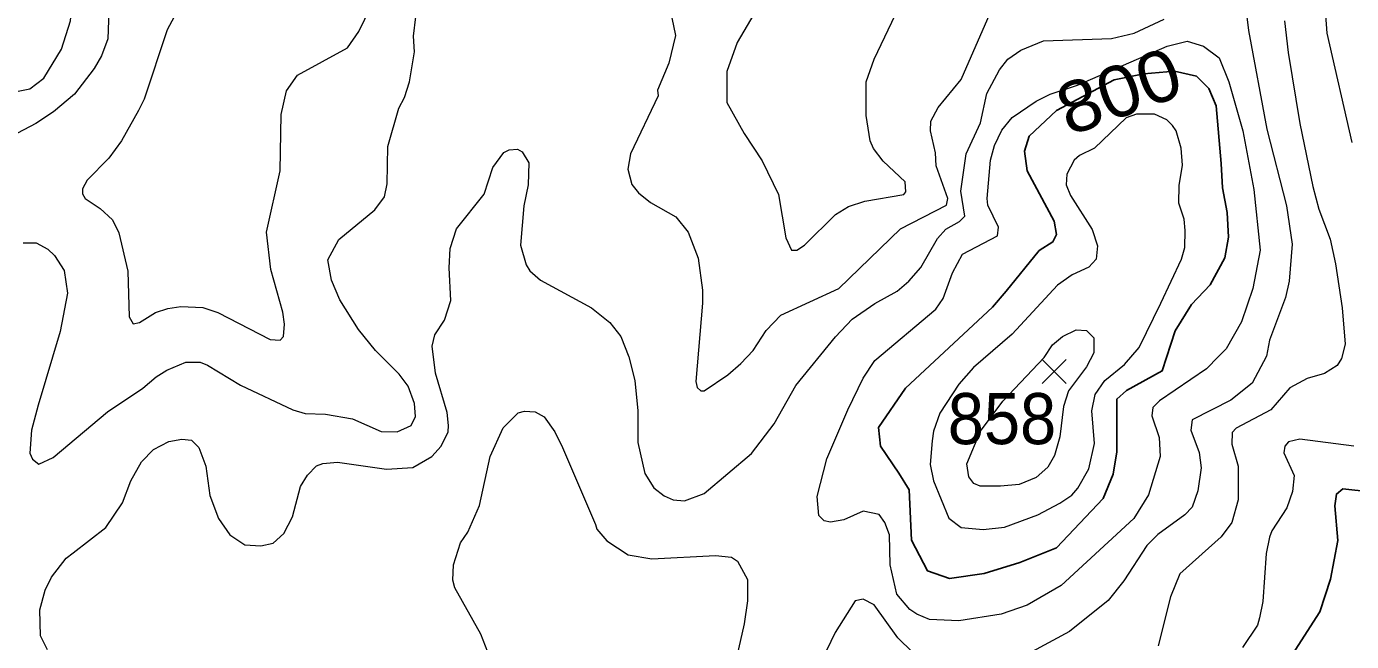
# Model space of a CAD drawing. Extents: x 294.2 to 320.3, y 7482.7 to 7510.7.
# Drawn here: x 311.605 to 313.678, y 7500.091 to 7501.054 of the extents above; entities that cross this region are included whole.
import ezdxf
from ezdxf.enums import TextEntityAlignment as Align

# ---------------------------------------------------------------- set-up
doc = ezdxf.new("R2010")
doc.units = 0
doc.header["$LTSCALE"] = 0.032
for name, color, linetype, lineweight in [('1', 7, 'Continuous', 25), ('2', 7, 'Continuous', 13), ('21', 7, 'Continuous', 25)]:
    doc.layers.add(name, color=color, linetype=linetype, lineweight=lineweight)
doc.layers.add('61', color=7, linetype='Continuous')

msp = doc.modelspace()

# ---------------------------------------------------------------- linework, layer by layer
at = {"layer": '1'}
msp.add_lwpolyline([(313.1383, 7500.6396), (313.1899, 7500.7029), (313.2111, 7500.7164), (313.2168, 7500.7279), (313.213, 7500.7491), (313.1707, 7500.8278), (313.1669, 7500.8586), (313.1742, 7500.8818), (313.2168, 7500.922), (313.3071, 7500.97), (313.3533, 7500.9796), (313.4013, 7500.9835), (313.4359, 7500.9758), (313.4551, 7500.9566), (313.4667, 7500.9293), (313.4746, 7500.8394), (313.4763, 7500.8009), (313.4839, 7500.7625), (313.4859, 7500.7241), (313.4801, 7500.6914), (313.457, 7500.6491), (313.4282, 7500.6184), (313.4022, 7500.5774), (313.3821, 7500.5146), (313.3264, 7500.4839), (313.311, 7500.4704), (313.311, 7500.3878), (313.3052, 7500.3532), (313.2899, 7500.3148), (313.2168, 7500.2379), (313.1592, 7500.2149), (313.1034, 7500.1976), (313.0496, 7500.1899), (313.0151, 7500.2014), (312.9901, 7500.2494), (312.9862, 7500.3282), (312.9701, 7500.3543), (312.9414, 7500.3967), (312.9382, 7500.4262), (312.9805, 7500.4877), (313.1169, 7500.6145)], close=True, dxfattribs=at)
msp.add_lwpolyline([(313.5904, 7500.0774), (313.6287, 7500.1377), (313.6453, 7500.1888), (313.6569, 7500.2491), (313.6525, 7500.3035), (313.6547, 7500.3218), (313.6647, 7500.3298), (313.7074, 7500.3255)], dxfattribs=at)
at = {"layer": '2'}
for points in [[(311.566, 7500.947), (311.6107, 7500.956), (311.6324, 7500.9726), (311.6598, 7501.0179), (311.6739, 7501.0626), (311.6828, 7501.152), (311.693, 7501.1788), (311.723, 7501.233), (311.7243, 7501.2414), (311.723, 7501.2682), (311.7128, 7501.3052), (311.7173, 7501.332), (311.7365, 7501.3678), (311.7403, 7501.3978), (311.7358, 7501.4125), (311.7224, 7501.4303), (311.6847, 7501.4629), (311.6764, 7501.4955), (311.6796, 7501.5223), (311.6867, 7501.5402), (311.7262, 7501.5951), (311.739, 7501.6219)], [(311.8801, 7501.1507), (311.8252, 7501.0486), (311.7894, 7500.94), (311.7805, 7500.9221), (311.7537, 7500.8749), (311.7339, 7500.8474), (311.7, 7500.8129), (311.693, 7500.7995), (311.693, 7500.7919), (311.6968, 7500.7842), (311.7205, 7500.7689), (311.7396, 7500.751), (311.7498, 7500.7306), (311.7639, 7500.6706), (311.7658, 7500.5991), (311.7722, 7500.5882), (311.7818, 7500.5901), (311.8073, 7500.6061), (311.8265, 7500.6125), (311.8469, 7500.6156), (311.8814, 7500.6137), (311.9044, 7500.6061), (311.9867, 7500.5639), (312.002, 7500.5627), (312.0072, 7500.5684), (312.0091, 7500.5876), (312.0065, 7500.6067)], [(313.5044, 7501.1533), (313.5171, 7501.0473), (313.5459, 7500.8928), (313.5766, 7500.7727), (313.5855, 7500.7127), (313.581, 7500.6552)], [(311.7358, 7501.1213), (311.7326, 7501.0345), (311.7224, 7501.0077), (311.7109, 7500.9879), (311.6802, 7500.9476), (311.6477, 7500.9202), (311.6196, 7500.9017), (311.543, 7500.8615)], [(312.7676, 7501.115), (312.7172, 7501.0287), (312.7012, 7500.9834), (312.7012, 7500.9349), (312.728, 7500.8864), (312.7561, 7500.8436), (312.7816, 7500.7906), (312.7931, 7500.7229), (312.8021, 7500.7037), (312.8103, 7500.7037), (312.8225, 7500.7114), (312.871, 7500.7593), (312.8914, 7500.7721), (312.917, 7500.7804), (312.9777, 7500.7906), (312.9808, 7500.7951), (312.9802, 7500.8104), (312.9457, 7500.8429), (312.9304, 7500.8627), (312.9253, 7500.8749), (312.9189, 7500.9145), (312.9189, 7500.9668), (312.9317, 7501.0026), (312.9866, 7501.1188)], [(313.6333, 7501.129), (313.6397, 7501.0434), (313.6787, 7500.8723)], [(312.0295, 7500.9777), (312.1074, 7501.0204), (312.1253, 7501.046), (312.1438, 7501.0843)], [(311.5998, 7500.7152), (311.6202, 7500.7152), (311.6387, 7500.705), (311.649, 7500.6954), (311.6643, 7500.6718), (311.6694, 7500.6361), (311.6579, 7500.5761), (311.6234, 7500.4612), (311.6132, 7500.4216), (311.6106, 7500.3858), (311.6145, 7500.3762), (311.6247, 7500.3686), (311.647, 7500.3788), (311.732, 7500.4503), (311.7875, 7500.4873), (311.8079, 7500.5052), (311.8248, 7500.5159), (311.8547, 7500.5282), (311.8769, 7500.5282), (311.8884, 7500.5237), (311.9401, 7500.4924), (312.0219, 7500.4534), (312.041, 7500.4477), (312.0729, 7500.4471), (312.1151, 7500.4394), (312.1604, 7500.4196), (312.1853, 7500.419), (312.207, 7500.4292), (312.214, 7500.4433), (312.2121, 7500.4637), (312.2026, 7500.4905), (312.1885, 7500.5097), (312.1515, 7500.5467), (312.1246, 7500.5792), (312.0953, 7500.6259), (312.0825, 7500.6565), (312.0767, 7500.6884), (312.094, 7500.7203), (312.1502, 7500.7669), (312.1655, 7500.7868), (312.1693, 7500.8072), (312.1706, 7500.8659), (312.1878, 7500.926), (312.1968, 7500.9426), (312.2044, 7500.9668), (312.2121, 7501.0141), (312.2108, 7501.0383), (312.2146, 7501.069)], [(311.8923, 7500.3194), (311.9056, 7500.2837), (311.9235, 7500.2581), (311.9471, 7500.2421), (311.9721, 7500.2409), (311.9912, 7500.2447), (312.0078, 7500.26), (312.0212, 7500.2862), (312.034, 7500.3335), (312.0448, 7500.3513), (312.0589, 7500.366), (312.0691, 7500.3698), (312.0921, 7500.3717), (312.1687, 7500.3609), (312.2096, 7500.3635), (312.2396, 7500.3807), (312.2542, 7500.3967), (312.2651, 7500.419), (312.2657, 7500.4292), (312.2632, 7500.4497), (312.2453, 7500.511), (312.2402, 7500.5531), (312.244, 7500.5709), (312.2594, 7500.594), (312.269, 7500.6246), (312.2664, 7500.6757), (312.2683, 7500.7063), (312.2779, 7500.737), (312.3213, 7500.7912), (312.3347, 7500.8327), (312.352, 7500.8563), (312.3603, 7500.8608), (312.3736, 7500.8615), (312.3807, 7500.8576), (312.3912, 7500.8404), (312.3903, 7500.8059), (312.3832, 7500.7727), (312.3781, 7500.7114), (312.387, 7500.6808), (312.3928, 7500.6712), (312.4094, 7500.6565), (312.4892, 7500.6131), (312.518, 7500.5901), (312.5352, 7500.5684), (312.5479, 7500.5365), (312.5569, 7500.4995), (312.562, 7500.4522), (312.562, 7500.4024), (312.5729, 7500.3539), (312.5869, 7500.3315), (312.6028, 7500.3188), (312.6169, 7500.313), (312.6348, 7500.3111), (312.6655, 7500.3226), (312.7395, 7500.3851), (312.7752, 7500.4318), (312.8091, 7500.4918), (312.871, 7500.5677), (312.8972, 7500.5958), (312.9323, 7500.6201), (312.9674, 7500.6393), (312.9859, 7500.6552), (313.0045, 7500.6763), (313.0306, 7500.7217), (313.0434, 7500.7363), (313.0651, 7500.7484), (313.0734, 7500.7568), (313.067, 7500.7957), (313.0753, 7500.8545), (313.0977, 7500.903), (313.1079, 7500.9489), (313.1277, 7500.986), (313.1404, 7501.0026), (313.1609, 7501.0166), (313.1967, 7501.0313), (313.3027, 7501.0351), (313.3384, 7501.0434), (313.385, 7501.0651)], [(312.615, 7501.067), (312.6207, 7501.0396), (312.6105, 7500.9962), (312.5926, 7500.9541), (312.5933, 7500.9451), (312.5505, 7500.8545), (312.5461, 7500.8302), (312.5524, 7500.8065), (312.5626, 7500.7931), (312.5818, 7500.7784), (312.6214, 7500.7555), (312.6405, 7500.7319), (312.6559, 7500.691), (312.6629, 7500.6412), (312.6629, 7500.6208), (312.6526, 7500.4982), (312.6546, 7500.4886), (312.6603, 7500.4835), (312.6655, 7500.4835)], [(312.8762, 7500.6437), (312.9725, 7500.7369), (313.0447, 7500.774), (313.0466, 7500.7842), (313.0287, 7500.8353), (313.0275, 7500.8557), (313.0198, 7500.8902), (313.0204, 7500.9055), (313.0319, 7500.9266), (313.0677, 7500.9707), (313.113, 7501.0747)], [(313.5733, 7501.0626), (313.5791, 7501.0128), (313.5976, 7500.9017), (313.618, 7500.8034), (313.627, 7500.7676), (313.6448, 7500.721), (313.6532, 7500.6821), (313.664, 7500.6131), (313.6685, 7500.5562), (313.6627, 7500.5339), (313.6557, 7500.5231), (313.6359, 7500.5103), (313.6091, 7500.5026), (313.5817, 7500.488), (313.5523, 7500.4534), (313.498, 7500.4248), (313.4916, 7500.4183), (313.491, 7500.3999), (313.5012, 7500.3654), (313.5012, 7500.313), (313.491, 7500.2773), (313.4744, 7500.2549), (313.4099, 7500.1968), (313.3952, 7500.1611), (313.376, 7500.0845)], [(312.0065, 7500.6067), (311.9873, 7500.6731), (311.981, 7500.7319), (312.0021, 7500.8276), (312.0039, 7500.9157), (312.0123, 7500.9528), (312.0295, 7500.9777)], [(312.6655, 7500.4835), (312.7025, 7500.5084), (312.7229, 7500.5263), (312.742, 7500.5467), (312.7625, 7500.578), (312.7855, 7500.6016), (312.8762, 7500.6437)], [(313.581, 7500.6552), (313.5753, 7500.6297), (313.5503, 7500.5627), (313.5452, 7500.5378), (313.5229, 7500.4956), (313.4897, 7500.4688), (313.429, 7500.4381)], [(312.327, 7500.0742), (312.3162, 7500.1023), (312.2753, 7500.1751), (312.2721, 7500.1872), (312.2734, 7500.2109), (312.2843, 7500.2453), (312.2958, 7500.2619), (312.3142, 7500.3041), (312.3308, 7500.3807), (312.3513, 7500.4254), (312.3743, 7500.449), (312.3845, 7500.4516)], [(312.3845, 7500.4516), (312.4011, 7500.4503), (312.4151, 7500.4426), (312.4317, 7500.419), (312.4439, 7500.3948), (312.4956, 7500.2741), (312.4975, 7500.267)], [(313.429, 7500.4381), (313.4271, 7500.4216), (313.4399, 7500.3871), (313.4431, 7500.3628), (313.438, 7500.3271), (313.429, 7500.3015), (313.4176, 7500.2894), (313.3754, 7500.2587), (313.3582, 7500.2415), (313.3224, 7500.1859)], [(311.8041, 7500.3916), (311.8278, 7500.4043), (311.8482, 7500.4075), (311.8635, 7500.4062), (311.875, 7500.3948), (311.8859, 7500.3654), (311.8923, 7500.3194)], [(313.6819, 7500.3967), (313.5976, 7500.4075), (313.5798, 7500.4037), (313.574, 7500.3966), (313.5727, 7500.3864), (313.5886, 7500.3507), (313.5861, 7500.3258), (313.5772, 7500.3003), (313.5536, 7500.2645), (313.5503, 7500.2543), (313.5446, 7500.2287), (313.5395, 7500.1534), (313.5344, 7500.1279), (313.5312, 7500.1164), (313.5076, 7500.0819)], [(311.6381, 7500.0781), (311.6272, 7500.0998), (311.626, 7500.1406), (311.6343, 7500.1713), (311.6445, 7500.1917), (311.6675, 7500.2217), (311.6784, 7500.23), (311.7294, 7500.2696), (311.7556, 7500.3079), (311.7684, 7500.3424), (311.785, 7500.3724), (311.8041, 7500.3916)], [(312.4975, 7500.267), (312.5135, 7500.2485), (312.5467, 7500.2266)], [(312.5467, 7500.2266), (312.5837, 7500.2204), (312.6833, 7500.2255), (312.7082, 7500.223), (312.7178, 7500.2166), (312.7331, 7500.1879), (312.7331, 7500.1547), (312.728, 7500.1189), (312.7088, 7500.0334)], [(313.3224, 7500.1859), (313.2975, 7500.1553), (313.2369, 7500.1068), (313.1456, 7500.057)], [(312.9917, 7500.0742), (312.9687, 7500.0966), (312.9317, 7500.1483), (312.9145, 7500.1572), (312.9017, 7500.1546), (312.8704, 7500.1049), (312.85, 7500.0627)]]:
    msp.add_lwpolyline(points, dxfattribs=at)
for points in [[(313.4705, 7500.537), (313.4514, 7500.518), (313.378, 7500.4675), (313.3677, 7500.4573), (313.3659, 7500.4445), (313.3773, 7500.4101), (313.3792, 7500.3807), (313.3607, 7500.3207), (313.3378, 7500.2837), (313.2241, 7500.1789), (313.1711, 7500.1477), (313.1303, 7500.1336), (313.0639, 7500.1234), (313.0179, 7500.1253), (312.9981, 7500.1336), (312.9872, 7500.1413), (312.9668, 7500.1649), (312.9566, 7500.2109), (312.9553, 7500.2581), (312.9483, 7500.2773), (312.9393, 7500.29), (312.9144, 7500.2951), (312.8838, 7500.2817), (312.8634, 7500.2779), (312.8532, 7500.2798), (312.8449, 7500.2881), (312.8423, 7500.3181), (312.8576, 7500.3769), (312.8902, 7500.4535), (312.9144, 7500.5033), (312.9323, 7500.5307), (313.0281, 7500.6112), (313.0396, 7500.6278), (313.0543, 7500.668), (313.0696, 7500.6973), (313.1245, 7500.7261), (313.1258, 7500.7395), (313.1092, 7500.774), (313.1085, 7500.7842), (313.1136, 7500.8442), (313.12, 7500.8672), (313.1315, 7500.8915), (313.1475, 7500.9113), (313.1852, 7500.9368), (313.2069, 7500.9476), (313.2495, 7500.9617), (313.3901, 7501.023), (313.4214, 7501.0306), (313.4469, 7501.023), (313.4712, 7501.0045), (313.4865, 7500.9668), (313.5082, 7500.8902), (313.5255, 7500.7983), (313.5357, 7500.7038), (313.5242, 7500.6438), (313.5063, 7500.5914), (313.4821, 7500.5492)], [(313.3703, 7500.9163), (313.3422, 7500.9164), (313.3256, 7500.9106), (313.2765, 7500.8633), (313.2529, 7500.8519), (313.2445, 7500.8442), (313.2331, 7500.8225), (313.2318, 7500.8059), (313.2388, 7500.7893), (313.2726, 7500.7357), (313.2809, 7500.7102), (313.279, 7500.6897), (313.2675, 7500.6769), (313.2414, 7500.6648), (313.2184, 7500.6488), (313.1475, 7500.5722), (313.0868, 7500.5199), (313.0638, 7500.4937), (313.0344, 7500.4484), (313.0242, 7500.4203), (313.0223, 7500.405), (313.0191, 7500.3679), (313.0242, 7500.3424), (313.0485, 7500.2843), (313.0677, 7500.2696), (313.1022, 7500.2664), (313.1354, 7500.2702), (313.1877, 7500.2894), (313.2222, 7500.3073), (313.2407, 7500.32), (313.2503, 7500.3309), (313.2675, 7500.3615), (313.2765, 7500.4011), (313.272, 7500.4522), (313.2771, 7500.4778), (313.2924, 7500.4994), (313.3231, 7500.5244), (313.346, 7500.5511), (313.3799, 7500.6208), (313.4124, 7500.6897), (313.4175, 7500.7076), (313.4182, 7500.7344), (313.4163, 7500.7523), (313.408, 7500.7772), (313.4086, 7500.8047), (313.4137, 7500.8366), (313.4118, 7500.8634), (313.4042, 7500.8902), (313.3984, 7500.8985), (313.3895, 7500.9074)], [(313.129, 7500.334), (313.0971, 7500.3341), (313.0874, 7500.3385), (313.0798, 7500.3488), (313.0766, 7500.3692), (313.0977, 7500.4203), (313.1326, 7500.4671), (313.1976, 7500.5353), (313.2103, 7500.5552), (313.2264, 7500.5682), (313.2477, 7500.5786), (313.2637, 7500.578), (313.2752, 7500.5665), (313.2752, 7500.5428), (313.2637, 7500.5211), (313.2356, 7500.4835), (313.2279, 7500.4586), (313.2222, 7500.4114), (313.2139, 7500.382), (313.203, 7500.3641), (313.1852, 7500.3475), (313.1584, 7500.3366)]]:
    msp.add_lwpolyline(points, close=True, dxfattribs=at)
at = {"layer": '21'}
for p, q in [((313.1946, 7500.5322), (313.2321, 7500.4947)), ((313.2321, 7500.5322), (313.1946, 7500.4947))]:
    msp.add_line(p, q, dxfattribs=at)

# ---------------------------------------------------------------- texts
at = {"layer": '61', "width": 1.1}
msp.add_text('800', height=0.08, rotation=19.86, dxfattribs=at).set_placement((313.3282, 7500.915), align=Align.CENTER)
at = {"layer": '61', "width": 0.95}
msp.add_text('858', height=0.08, dxfattribs=at).set_placement((313.1315, 7500.3999), align=Align.CENTER)

doc.saveas('drawing.dxf')
